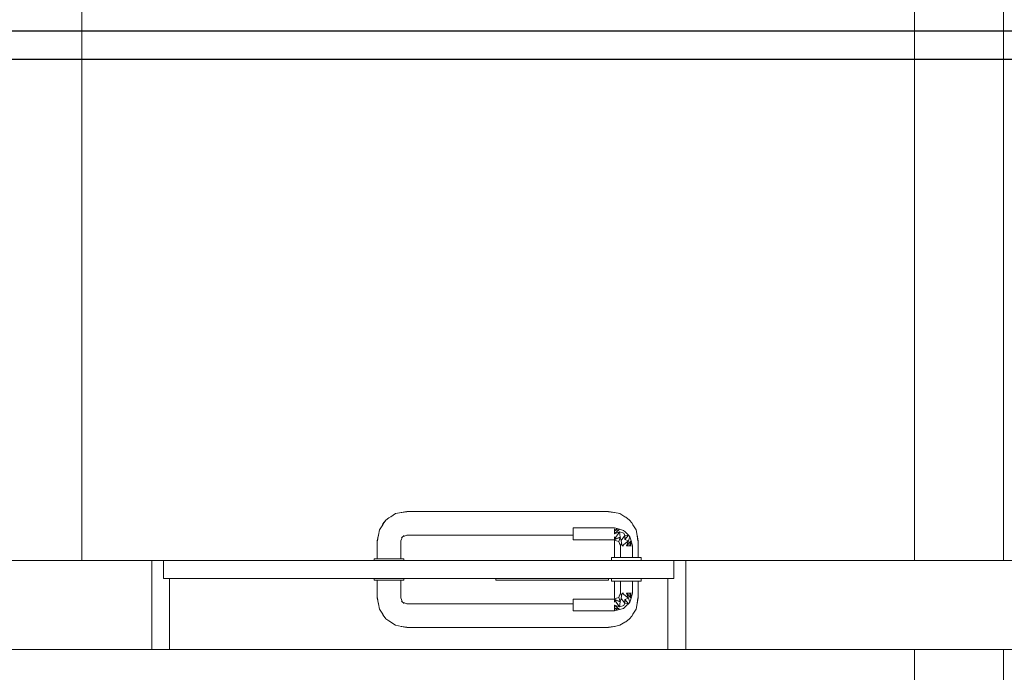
# Model space of a CAD drawing. Header units: millimetres. Extents: x 321 to 585, y -277 to 9.
# Tile 561 of 656: x 349.07 to 352.39, y -98.44 to -96.24. Entities that reach past the tile are written whole.
import ezdxf

# ---------------------------------------------------------------- set-up
doc = ezdxf.new("R2010")
doc.units = ezdxf.units.MM
doc.header["$MEASUREMENT"] = 0
for name, color, linetype, lineweight in [('CV-Condutos', 1, 'Continuous', 25), ('IFC-Laje-Contorno', 134, 'Continuous', 5), ('IFC-Porta-Contorno', 142, 'Continuous', 5), ('IFC-Viga-Contorno', 66, 'Continuous', 5)]:
    doc.layers.add(name, color=color, linetype=linetype, lineweight=lineweight)

msp = doc.modelspace()

# ---------------------------------------------------------------- linework, layer by layer
at = {"layer": 'CV-Condutos'}
for p, q in [((345.4405, -96.2781), (361.765, -96.2781)), ((345.4405, -96.3731), (361.765, -96.3731))]:
    msp.add_line(p, q, dxfattribs=at)
at = {"layer": 'IFC-Laje-Contorno', "color": 7, "lineweight": 5}
for p, q in [((348.7247, -98.0645), (349.5137, -98.0645)), ((351.3137, -98.0645), (359.4137, -98.0645))]:
    msp.add_line(p, q, dxfattribs=at)
at = {"layer": 'IFC-Porta-Contorno', "color": 7, "lineweight": 5}
for p, q in [((350.3354, -97.9061), (350.3551, -97.9022)), ((350.3542, -97.9024), (350.3737, -97.8985)), ((350.3542, -97.9024), (350.3565, -97.902)), ((350.3551, -97.9022), (350.3561, -97.902)), ((350.3565, -97.902), (350.3737, -97.8999)), ((350.3737, -97.8985), (350.686, -97.8985)), ((350.686, -97.8985), (350.7414, -97.8985)), ((350.7414, -97.8985), (351.0537, -97.8985)), ((351.0537, -97.8985), (351.0732, -97.9024)), ((351.0537, -97.8999), (351.0709, -97.902)), ((351.0709, -97.902), (351.0732, -97.9024)), ((351.0732, -97.9024), (351.092, -97.9061)), ((350.2922, -97.944), (350.2968, -97.9362)), ((350.293, -97.941), (350.303, -97.9278)), ((350.2968, -97.9362), (350.303, -97.9278)), ((350.303, -97.9278), (350.3125, -97.9208)), ((350.3125, -97.9208), (350.325, -97.9131)), ((350.3192, -97.917), (350.3354, -97.9061)), ((351.092, -97.9061), (351.1082, -97.917)), ((351.1052, -97.915), (351.1112, -97.9179)), ((351.1082, -97.917), (351.116, -97.9216)), ((351.1112, -97.9179), (351.1244, -97.9278)), ((351.116, -97.9216), (351.1244, -97.9278)), ((351.1244, -97.9278), (351.1315, -97.9373)), ((350.2776, -97.979), (350.2813, -97.9603)), ((350.2813, -97.9603), (350.2922, -97.944)), ((350.2902, -97.947), (350.293, -97.941)), ((350.9337, -97.9545), (351.0737, -97.9545)), ((350.9337, -97.9552), (350.9337, -97.9545)), ((350.9337, -97.9572), (350.9337, -97.9552)), ((350.9337, -97.9604), (350.9337, -97.9572)), ((350.9337, -97.9645), (350.9337, -97.9604)), ((350.9337, -97.9694), (350.9337, -97.9645)), ((350.9337, -97.9745), (350.9337, -97.9694)), ((351.0737, -97.9545), (351.0779, -97.9557)), ((351.0737, -97.9645), (351.0822, -97.9568)), ((351.0737, -97.9604), (351.0737, -97.9572)), ((351.0737, -97.9645), (351.0907, -97.9591)), ((351.0737, -97.9745), (351.0907, -97.9591)), ((351.0737, -97.9645), (351.0737, -97.9604)), ((351.0737, -97.9694), (351.0737, -97.9645)), ((351.0737, -97.9919), (351.0903, -97.9679)), ((351.0737, -97.9745), (351.0903, -97.9679)), ((351.0737, -97.9745), (351.0737, -97.9694)), ((351.0779, -97.9557), (351.0822, -97.9568)), ((351.0822, -97.9568), (351.0907, -97.9591)), ((351.0903, -97.9679), (351.1045, -97.9726)), ((351.0903, -97.9679), (351.0923, -97.9855)), ((351.0907, -97.9591), (351.1037, -97.9626)), ((351.1037, -97.9626), (351.1092, -97.9681)), ((351.1092, -97.9681), (351.1147, -97.9736)), ((351.1315, -97.9373), (351.1391, -97.9498)), ((351.1353, -97.944), (351.1461, -97.9603)), ((351.1461, -97.9603), (351.1501, -97.9799)), ((350.2737, -97.9985), (350.2776, -97.979)), ((350.2737, -98.0585), (350.2737, -97.9985)), ((350.2751, -97.9985), (350.2771, -97.9814)), ((350.2771, -97.9814), (350.2776, -97.979)), ((350.3537, -97.9985), (350.3595, -97.9844)), ((350.3537, -98.0585), (350.3537, -97.9985)), ((350.3556, -97.988), (350.3643, -97.98)), ((350.3596, -97.9844), (350.3737, -97.9785)), ((350.3737, -97.9785), (350.686, -97.9785)), ((350.686, -97.9785), (350.7414, -97.9785)), ((350.7414, -97.9785), (350.9337, -97.9785)), ((350.9337, -97.9797), (350.9337, -97.9745)), ((350.9337, -97.9845), (350.9337, -97.9797)), ((350.9337, -97.9887), (350.9337, -97.9845)), ((350.9337, -97.9919), (350.9337, -97.9887)), ((350.9337, -97.9938), (350.9337, -97.9919)), ((350.9337, -97.9945), (350.9337, -97.9938)), ((350.9337, -97.9945), (351.0737, -97.9945)), ((351.072, -97.9945), (351.0737, -97.9985)), ((351.0737, -97.9887), (351.0737, -97.9845)), ((351.0737, -97.9919), (351.0923, -97.9855)), ((351.0737, -97.9945), (351.0923, -97.9855)), ((351.0737, -97.9919), (351.0737, -97.9887)), ((351.0737, -97.9945), (351.0808, -97.9975)), ((351.0737, -98.0545), (351.0737, -97.9985)), ((351.0808, -97.9975), (351.0878, -98.0004)), ((351.0878, -98.0004), (351.0923, -97.9855)), ((351.0878, -98.0004), (351.0908, -98.0075)), ((351.0923, -97.9855), (351.0957, -97.9964)), ((351.0957, -97.9964), (351.1089, -97.9805)), ((351.0957, -97.9964), (351.0975, -98.0049)), ((351.0996, -98.0145), (351.1203, -97.9979)), ((351.1045, -97.9726), (351.1089, -97.9805)), ((351.1088, -97.9934), (351.1202, -97.979)), ((351.1088, -97.9934), (351.1089, -97.9805)), ((351.1088, -97.9934), (351.1203, -97.9979)), ((351.1089, -97.9805), (351.1202, -97.979)), ((351.1137, -98.0145), (351.1292, -97.9976)), ((351.1137, -98.0145), (351.1203, -97.9979)), ((351.1147, -97.9736), (351.1202, -97.979)), ((351.1202, -97.979), (351.1257, -97.9845)), ((351.1203, -97.9979), (351.1257, -97.9845)), ((351.1237, -98.0145), (351.1292, -97.9976)), ((351.1257, -97.9845), (351.1292, -97.9976)), ((351.1292, -97.9976), (351.1314, -98.006)), ((351.1498, -97.979), (351.1537, -97.9985)), ((351.1498, -97.979), (351.1503, -97.9814)), ((351.1501, -97.9799), (351.1502, -97.9809)), ((351.1503, -97.9814), (351.1523, -97.9985)), ((351.1537, -98.0545), (351.1537, -97.9985)), ((351.0908, -98.0075), (351.0937, -98.0145)), ((351.0937, -98.0145), (351.0975, -98.0049)), ((351.0937, -98.0545), (351.0937, -98.0145)), ((351.0975, -98.0049), (351.0996, -98.0145)), ((351.0996, -98.0145), (351.1037, -98.0145)), ((351.1137, -98.0145), (351.1189, -98.0145)), ((351.1189, -98.0145), (351.1237, -98.0145)), ((351.1237, -98.0145), (351.1314, -98.006)), ((351.1237, -98.0145), (351.1278, -98.0145)), ((351.1278, -98.0145), (351.131, -98.0145)), ((351.1314, -98.006), (351.1326, -98.0103)), ((351.1326, -98.0103), (351.1337, -98.0145)), ((351.1337, -98.0545), (351.1337, -98.0145)), ((349.5137, -98.0645), (349.5513, -98.0645)), ((349.5137, -98.0851), (349.5137, -98.0645)), ((349.5513, -98.0645), (349.5537, -98.0645)), ((349.5537, -98.121), (349.5537, -98.0644)), ((349.5537, -98.0645), (349.6562, -98.0645)), ((349.6562, -98.0645), (351.2737, -98.0645)), ((350.2637, -98.0645), (350.2637, -98.0585)), ((350.2637, -98.0585), (350.2654, -98.0585)), ((350.2654, -98.0585), (350.2704, -98.0585)), ((350.2704, -98.0585), (350.2783, -98.0585)), ((350.2751, -98.0585), (350.2791, -98.0585)), ((350.2783, -98.0585), (350.2887, -98.0585)), ((350.2854, -98.0585), (350.2937, -98.0585)), ((350.2887, -98.0585), (350.3008, -98.0585)), ((350.2937, -98.0585), (350.3033, -98.0585)), ((350.3008, -98.0585), (350.3137, -98.0585)), ((350.3137, -98.0585), (350.3266, -98.0585)), ((350.3241, -98.0585), (350.3337, -98.0585)), ((350.3266, -98.0585), (350.3387, -98.0585)), ((350.3337, -98.0585), (350.342, -98.0585)), ((350.3387, -98.0585), (350.3491, -98.0585)), ((350.3483, -98.0585), (350.3523, -98.0585)), ((350.3491, -98.0585), (350.357, -98.0585)), ((350.357, -98.0585), (350.362, -98.0585)), ((350.362, -98.0585), (350.3637, -98.0585)), ((350.3637, -98.0645), (350.3637, -98.0585)), ((351.0637, -98.0645), (351.0637, -98.0545)), ((351.0637, -98.0545), (351.0654, -98.0545)), ((351.0654, -98.0545), (351.0704, -98.0545)), ((351.0704, -98.0545), (351.0783, -98.0545)), ((351.0783, -98.0545), (351.0887, -98.0545)), ((351.0887, -98.0545), (351.1008, -98.0545)), ((351.0996, -98.0545), (351.1037, -98.0545)), ((351.1008, -98.0545), (351.1137, -98.0545)), ((351.1137, -98.0545), (351.1266, -98.0545)), ((351.1237, -98.0545), (351.1278, -98.0545)), ((351.1266, -98.0545), (351.1387, -98.0545)), ((351.1387, -98.0545), (351.1491, -98.0545)), ((351.1491, -98.0545), (351.157, -98.0545)), ((351.157, -98.0545), (351.162, -98.0545)), ((351.162, -98.0545), (351.1637, -98.0545)), ((351.1637, -98.0645), (351.1637, -98.0545)), ((351.2737, -98.0645), (351.2761, -98.0645)), ((351.2737, -98.0681), (351.2737, -98.0645)), ((351.2737, -98.1245), (351.2737, -98.0681)), ((351.2761, -98.0645), (351.3137, -98.0645)), ((351.3137, -98.344), (351.3137, -98.0644)), ((349.5137, -98.3645), (349.5137, -98.0851)), ((349.5537, -98.1245), (349.5537, -98.121)), ((349.5537, -98.1245), (349.6562, -98.1245)), ((349.5737, -98.3513), (349.5737, -98.1245)), ((349.6562, -98.1245), (351.2737, -98.1245)), ((350.2637, -98.1305), (350.2637, -98.1245)), ((350.2637, -98.1305), (350.2654, -98.1305)), ((350.2654, -98.1305), (350.2704, -98.1305)), ((350.2704, -98.1305), (350.2783, -98.1305)), ((350.2737, -98.1905), (350.2737, -98.1305)), ((350.2783, -98.1305), (350.2887, -98.1305)), ((350.2887, -98.1305), (350.3008, -98.1305)), ((350.3008, -98.1305), (350.3137, -98.1305)), ((350.3137, -98.1305), (350.3266, -98.1305)), ((350.3266, -98.1305), (350.3387, -98.1305)), ((350.3387, -98.1305), (350.3491, -98.1305)), ((350.3491, -98.1305), (350.357, -98.1305)), ((350.3537, -98.1905), (350.3537, -98.1305)), ((350.357, -98.1305), (350.362, -98.1305)), ((350.362, -98.1305), (350.3637, -98.1305)), ((350.3637, -98.1305), (350.3637, -98.1245)), ((350.6737, -98.1293), (350.6737, -98.1245)), ((350.6737, -98.1305), (350.6737, -98.1293)), ((350.6737, -98.1305), (350.7525, -98.1305)), ((350.7525, -98.1305), (351.0537, -98.1305)), ((351.0537, -98.1258), (351.0537, -98.1245)), ((351.0537, -98.1305), (351.0537, -98.1258)), ((351.0637, -98.1345), (351.0637, -98.1245)), ((351.0637, -98.1345), (351.0654, -98.1345)), ((351.0654, -98.1345), (351.0704, -98.1345)), ((351.0704, -98.1345), (351.0783, -98.1345)), ((351.0737, -98.1905), (351.0737, -98.1345)), ((351.0783, -98.1345), (351.0887, -98.1345)), ((351.0887, -98.1345), (351.1008, -98.1345)), ((351.0937, -98.1745), (351.0937, -98.1345)), ((351.1008, -98.1345), (351.1137, -98.1345)), ((351.1137, -98.1345), (351.1266, -98.1345)), ((351.1266, -98.1345), (351.1387, -98.1345)), ((351.1337, -98.1745), (351.1337, -98.1345)), ((351.1387, -98.1345), (351.1491, -98.1345)), ((351.1491, -98.1345), (351.157, -98.1345)), ((351.1537, -98.1905), (351.1537, -98.1345)), ((351.157, -98.1345), (351.162, -98.1345)), ((351.162, -98.1345), (351.1637, -98.1345)), ((351.1637, -98.1345), (351.1637, -98.1245)), ((351.2537, -98.1377), (351.2537, -98.1245)), ((351.2537, -98.3645), (351.2537, -98.1377)), ((350.2737, -98.1905), (350.2776, -98.21)), ((350.2751, -98.1905), (350.2771, -98.2077)), ((350.3537, -98.1905), (350.3595, -98.2046)), ((350.3556, -98.201), (350.3643, -98.209)), ((350.9337, -98.1945), (351.0737, -98.1945)), ((350.9337, -98.1952), (350.9337, -98.1945)), ((350.9337, -98.1972), (350.9337, -98.1952)), ((350.9337, -98.2004), (350.9337, -98.1972)), ((350.9337, -98.2045), (350.9337, -98.2004)), ((351.072, -98.1945), (351.0737, -98.1905)), ((351.0737, -98.1945), (351.0808, -98.1916)), ((351.0737, -98.1945), (351.0923, -98.2036)), ((351.0737, -98.1972), (351.0923, -98.2036)), ((351.0737, -98.1972), (351.0903, -98.2211)), ((351.0737, -98.2004), (351.0737, -98.1972)), ((351.0737, -98.2045), (351.0737, -98.2004)), ((351.0808, -98.1916), (351.0878, -98.1887)), ((351.0878, -98.1887), (351.0908, -98.1816)), ((351.0878, -98.1887), (351.0923, -98.2036)), ((351.0908, -98.1816), (351.0937, -98.1745)), ((351.0923, -98.2036), (351.0957, -98.1927)), ((351.0937, -98.1745), (351.0975, -98.1841)), ((351.0957, -98.1927), (351.0975, -98.1841)), ((351.0957, -98.1927), (351.1089, -98.2086)), ((351.0975, -98.1841), (351.0996, -98.1745)), ((351.0996, -98.1745), (351.1037, -98.1745)), ((351.0996, -98.1745), (351.1203, -98.1912)), ((351.1088, -98.1956), (351.1203, -98.1912)), ((351.1088, -98.1956), (351.1089, -98.2086)), ((351.1088, -98.1956), (351.1202, -98.21)), ((351.1137, -98.1745), (351.1189, -98.1745)), ((351.1137, -98.1745), (351.1203, -98.1912)), ((351.1137, -98.1745), (351.1292, -98.1915)), ((351.1189, -98.1745), (351.1237, -98.1745)), ((351.1203, -98.1912), (351.1257, -98.2045)), ((351.1237, -98.1745), (351.1278, -98.1745)), ((351.1237, -98.1745), (351.1292, -98.1915)), ((351.1237, -98.1745), (351.1314, -98.183)), ((351.1257, -98.2045), (351.1292, -98.1915)), ((351.1278, -98.1745), (351.131, -98.1745)), ((351.1292, -98.1915), (351.1314, -98.183)), ((351.1314, -98.183), (351.1326, -98.1788)), ((351.1326, -98.1788), (351.1337, -98.1745)), ((351.1498, -98.21), (351.1537, -98.1905)), ((351.1503, -98.2077), (351.1523, -98.1905)), ((350.2771, -98.2077), (350.2776, -98.21)), ((350.2776, -98.21), (350.2813, -98.2288)), ((350.2813, -98.2288), (350.2922, -98.245)), ((350.3596, -98.2047), (350.3737, -98.2105)), ((350.3737, -98.2105), (350.686, -98.2105)), ((350.686, -98.2105), (350.7414, -98.2105)), ((350.7414, -98.2105), (350.9337, -98.2105)), ((350.9337, -98.2094), (350.9337, -98.2045)), ((350.9337, -98.2145), (350.9337, -98.2094)), ((350.9337, -98.2197), (350.9337, -98.2145)), ((350.9337, -98.2245), (350.9337, -98.2197)), ((350.9337, -98.2287), (350.9337, -98.2245)), ((350.9337, -98.2319), (350.9337, -98.2287)), ((350.9337, -98.2338), (350.9337, -98.2319)), ((350.9337, -98.2345), (350.9337, -98.2338)), ((350.9337, -98.2345), (351.0737, -98.2345)), ((351.0737, -98.2145), (351.0903, -98.2211)), ((351.0737, -98.2145), (351.0907, -98.23)), ((351.0737, -98.2197), (351.0737, -98.2145)), ((351.0737, -98.2245), (351.0737, -98.2197)), ((351.0737, -98.2245), (351.0822, -98.2323)), ((351.0737, -98.2245), (351.0907, -98.23)), ((351.0737, -98.2287), (351.0737, -98.2245)), ((351.0737, -98.2319), (351.0737, -98.2287)), ((351.0737, -98.2345), (351.0779, -98.2334)), ((351.0779, -98.2334), (351.0822, -98.2323)), ((351.0822, -98.2323), (351.0907, -98.23)), ((351.0903, -98.2211), (351.0923, -98.2036)), ((351.0903, -98.2211), (351.1045, -98.2164)), ((351.0907, -98.23), (351.1037, -98.2265)), ((351.1037, -98.2265), (351.1147, -98.2155)), ((351.1037, -98.2265), (351.1092, -98.221)), ((351.1045, -98.2164), (351.1089, -98.2086)), ((351.1089, -98.2086), (351.1202, -98.21)), ((351.1092, -98.221), (351.1147, -98.2155)), ((351.1147, -98.2155), (351.1202, -98.21)), ((351.1202, -98.21), (351.1257, -98.2045)), ((351.1353, -98.245), (351.1461, -98.2288)), ((351.1461, -98.2288), (351.1501, -98.2092)), ((351.1498, -98.21), (351.1503, -98.2077)), ((351.1501, -98.2092), (351.1502, -98.2081)), ((350.2902, -98.242), (350.293, -98.2481)), ((350.2922, -98.245), (350.2968, -98.2528)), ((350.293, -98.2481), (350.303, -98.2612)), ((350.2968, -98.2528), (350.303, -98.2612)), ((350.303, -98.2612), (350.3125, -98.2683)), ((350.3125, -98.2683), (350.325, -98.2759)), ((351.1082, -98.2721), (351.116, -98.2674)), ((351.1112, -98.2712), (351.1244, -98.2612)), ((351.116, -98.2674), (351.1244, -98.2612)), ((351.1244, -98.2612), (351.1315, -98.2518)), ((351.1315, -98.2518), (351.1391, -98.2392)), ((350.3192, -98.2721), (350.3354, -98.2829)), ((350.3354, -98.2829), (350.3551, -98.2869)), ((350.3542, -98.2866), (350.3737, -98.2905)), ((350.3542, -98.2866), (350.3565, -98.2871)), ((350.3551, -98.2869), (350.3561, -98.287)), ((350.3565, -98.2871), (350.3737, -98.2892)), ((350.3737, -98.2905), (350.686, -98.2905)), ((350.686, -98.2905), (350.7414, -98.2905)), ((350.7414, -98.2905), (351.0537, -98.2905)), ((351.0537, -98.2905), (351.0732, -98.2866)), ((351.0537, -98.2892), (351.0709, -98.2871)), ((351.0709, -98.2871), (351.0732, -98.2866)), ((351.0732, -98.2866), (351.092, -98.2829)), ((351.092, -98.2829), (351.1082, -98.2721)), ((351.1052, -98.2741), (351.1112, -98.2712)), ((349.5137, -98.3645), (349.5704, -98.3645)), ((349.5704, -98.3645), (349.5737, -98.3645)), ((349.5737, -98.3645), (349.5737, -98.3513)), ((351.2537, -98.3645), (351.257, -98.3645)), ((351.257, -98.3645), (351.3137, -98.3645)), ((351.3137, -98.3645), (351.3137, -98.344))]:
    msp.add_line(p, q, dxfattribs=at)
at = {"layer": 'IFC-Viga-Contorno', "color": 7, "lineweight": 5}
for p, q in [((352.3847, -98.0644), (352.3847, -94.1998)), ((352.0847, -98.0644), (352.0847, -95.2007)), ((349.2781, -98.0644), (349.2781, -95.6571)), ((347.9747, -98.0644), (350.2637, -98.0644)), ((350.3637, -98.0644), (351.0637, -98.0644)), ((351.1637, -98.0644), (356.9921, -98.0644)), ((348.7247, -98.3644), (349.5137, -98.3644)), ((349.5737, -98.3644), (351.2537, -98.3644)), ((351.3137, -98.3644), (359.1137, -98.3644)), ((352.0847, -100.5708), (352.0847, -98.3644)), ((352.3847, -100.5708), (352.3847, -98.3644))]:
    msp.add_line(p, q, dxfattribs=at)

doc.saveas('drawing.dxf')
